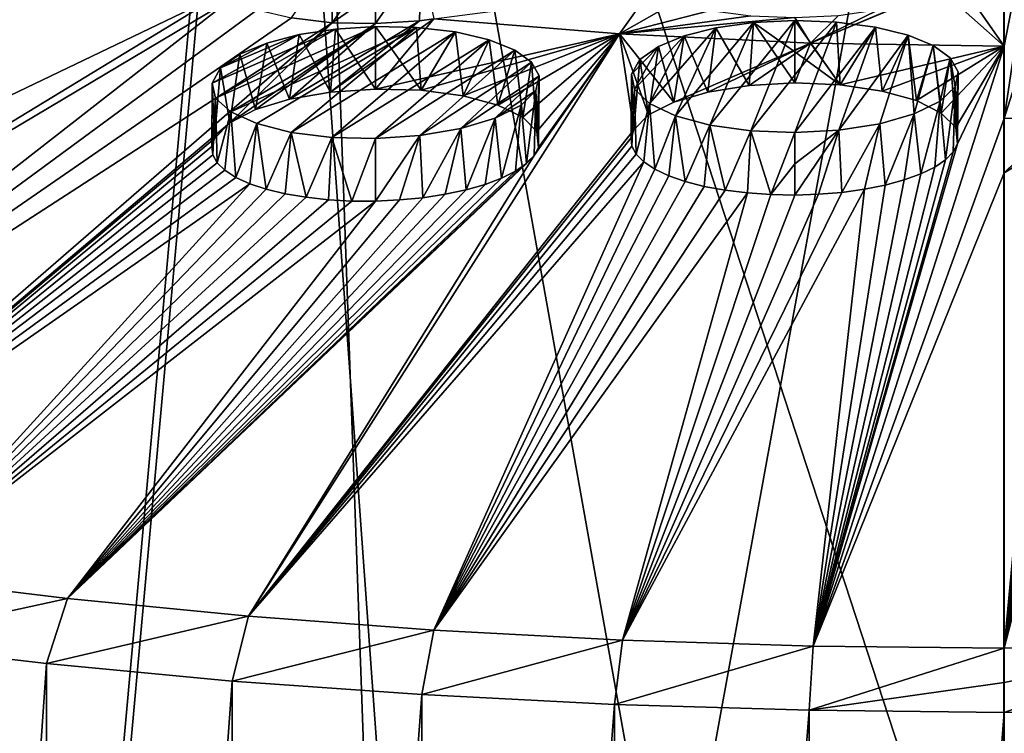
# Model space of a CAD drawing. Header units: millimetres. Extents: x -24 to 24, y 0 to 188.
# Tile 375 of 460: x -1.5 to 0, y 160.96 to 162.05. Entities that reach past the tile are written whole.
import ezdxf

# ---------------------------------------------------------------- set-up
doc = ezdxf.new("R2010")
doc.units = ezdxf.units.MM
doc.header["$LTSCALE"] = 58.620611
for name, color, linetype in [('169', 7, 'CONTINUOUS'), ('173', 7, 'CONTINUOUS'), ('402', 7, 'CONTINUOUS'), ('445', 7, 'CONTINUOUS'), ('446', 7, 'CONTINUOUS'), ('447', 7, 'CONTINUOUS'), ('448', 7, 'CONTINUOUS'), ('449', 7, 'CONTINUOUS'), ('453', 7, 'CONTINUOUS'), ('466', 7, 'CONTINUOUS'), ('467', 7, 'CONTINUOUS'), ('468', 7, 'CONTINUOUS'), ('469', 7, 'CONTINUOUS'), ('474', 7, 'CONTINUOUS'), ('475', 7, 'CONTINUOUS'), ('75', 7, 'CONTINUOUS'), ('76', 7, 'CONTINUOUS')]:
    doc.layers.add(name, color=color, linetype=linetype)

msp = doc.modelspace()

# ---------------------------------------------------------------- linework, layer by layer
at = {"layer": '169', "color": 7, "linetype": 'CONTINUOUS'}
for points in [[(0, 147.642, 255.5309), (2.2148, 147.6112, 255.4333), (0, 178.708, 246.0331), (0, 147.642, 255.5309)], [(0, 178.708, 246.0331), (2.2148, 147.6112, 255.4333), (2.2341, 178.675, 245.9355), (0, 178.708, 246.0331)]]:
    msp.add_3dface(points, dxfattribs=at)
at = {"layer": '173', "color": 7, "linetype": 'CONTINUOUS'}
for points in [[(0, 147.642, 255.5309), (0, 178.708, 246.0331), (-2.2342, 178.675, 245.9355), (0, 147.642, 255.5309)], [(-2.2148, 147.6112, 255.4333), (0, 147.642, 255.5309), (-2.2342, 178.675, 245.9355), (-2.2148, 147.6112, 255.4333)]]:
    msp.add_3dface(points, dxfattribs=at)
at = {"layer": '402', "color": 7, "linetype": 'CONTINUOUS'}
for points in [[(-1.7382, 161.1019, 182.3195), (-1.4619, 161.0698, 182.2163), (-1.7379, 157.0852, 169.5802), (-1.7382, 161.1019, 182.3195)], [(-1.7379, 157.0852, 169.5802), (-1.4619, 161.0698, 182.2163), (-1.4617, 157.1181, 169.6831), (-1.7379, 157.0852, 169.5802)], [(-1.4619, 161.0698, 182.2163), (-1.1784, 161.0432, 182.131), (-1.4617, 157.1181, 169.6831), (-1.4619, 161.0698, 182.2163)], [(-1.4617, 157.1181, 169.6831), (-1.1784, 161.0432, 182.131), (-1.1783, 157.1452, 169.7681), (-1.4617, 157.1181, 169.6831)], [(-1.1784, 161.0432, 182.131), (-0.8891, 161.0225, 182.0643), (-1.1783, 157.1452, 169.7681), (-1.1784, 161.0432, 182.131)], [(-1.1783, 157.1452, 169.7681), (-0.8891, 161.0225, 182.0643), (-0.889, 157.1665, 169.8348), (-1.1783, 157.1452, 169.7681)], [(-0.8891, 161.0225, 182.0643), (-0.5949, 161.0075, 182.0162), (-0.889, 157.1665, 169.8348), (-0.8891, 161.0225, 182.0643)], [(-0.889, 157.1665, 169.8348), (-0.5949, 161.0075, 182.0162), (-0.5948, 157.1818, 169.8827), (-0.889, 157.1665, 169.8348)], [(-0.5949, 161.0075, 182.0162), (-0.2977, 160.9985, 181.9873), (-0.5948, 157.1818, 169.8827), (-0.5949, 161.0075, 182.0162)], [(-0.5948, 157.1818, 169.8827), (-0.2977, 160.9985, 181.9873), (-0.2975, 157.191, 169.9116), (-0.5948, 157.1818, 169.8827)], [(-0.2977, 160.9985, 181.9873), (0.0004, 160.9954, 181.9776), (-0.2975, 157.191, 169.9116), (-0.2977, 160.9985, 181.9873)], [(0.0004, 160.9954, 181.9776), (0.2985, 160.9984, 181.9873), (0.0005, 157.1941, 169.9212), (0.0004, 160.9954, 181.9776)], [(0.0004, 160.9954, 181.9776), (0.0005, 157.1941, 169.9212), (-0.2975, 157.191, 169.9116), (0.0004, 160.9954, 181.9776)]]:
    msp.add_3dface(points, dxfattribs=at)
at = {"layer": '445', "color": 7, "linetype": 'CONTINUOUS'}
for points in [[(-1.4299, 161.1693, 182.4875), (-1.7382, 161.1019, 182.3195), (-1.6986, 161.202, 182.5928), (-1.4299, 161.1693, 182.4875)], [(-1.4619, 161.0698, 182.2163), (-1.7382, 161.1019, 182.3195), (-1.4299, 161.1693, 182.4875), (-1.4619, 161.0698, 182.2163)], [(-1.1534, 161.1422, 182.4004), (-1.4619, 161.0698, 182.2163), (-1.4299, 161.1693, 182.4875), (-1.1534, 161.1422, 182.4004)], [(-1.1784, 161.0432, 182.131), (-1.4619, 161.0698, 182.2163), (-1.1534, 161.1422, 182.4004), (-1.1784, 161.0432, 182.131)], [(-0.8706, 161.1209, 182.3322), (-1.1784, 161.0432, 182.131), (-1.1534, 161.1422, 182.4004), (-0.8706, 161.1209, 182.3322)], [(-0.8891, 161.0225, 182.0643), (-1.1784, 161.0432, 182.131), (-0.8706, 161.1209, 182.3322), (-0.8891, 161.0225, 182.0643)], [(-0.5827, 161.1057, 182.2831), (-0.8891, 161.0225, 182.0643), (-0.8706, 161.1209, 182.3322), (-0.5827, 161.1057, 182.2831)], [(-0.5949, 161.0075, 182.0162), (-0.8891, 161.0225, 182.0643), (-0.5827, 161.1057, 182.2831), (-0.5949, 161.0075, 182.0162)], [(-0.2916, 161.0964, 182.2535), (-0.5949, 161.0075, 182.0162), (-0.5827, 161.1057, 182.2831), (-0.2916, 161.0964, 182.2535)], [(-0.2977, 160.9985, 181.9873), (-0.5949, 161.0075, 182.0162), (-0.2916, 161.0964, 182.2535), (-0.2977, 160.9985, 181.9873)], [(0.0004, 161.0933, 182.2436), (-0.2977, 160.9985, 181.9873), (-0.2916, 161.0964, 182.2535), (0.0004, 161.0933, 182.2436)], [(0.0004, 161.0412, 182.1118), (-0.2977, 160.9985, 181.9873), (0.0004, 161.0933, 182.2436), (0.0004, 161.0412, 182.1118)], [(0.0004, 160.9954, 181.9776), (-0.2977, 160.9985, 181.9873), (0.0004, 161.0412, 182.1118), (0.0004, 160.9954, 181.9776)]]:
    msp.add_3dface(points, dxfattribs=at)
at = {"layer": '446', "color": 7, "linetype": 'CONTINUOUS'}
for points in [[(0.2985, 160.9984, 181.9873), (0.0004, 160.9954, 181.9776), (0.2811, 161.0961, 182.2528), (0.2985, 160.9984, 181.9873)], [(0.0004, 160.9954, 181.9776), (0.0004, 161.0412, 182.1118), (0.2811, 161.0961, 182.2528), (0.0004, 160.9954, 181.9776)], [(0.0004, 161.0412, 182.1118), (0.0004, 161.0933, 182.2436), (0.2811, 161.0961, 182.2528), (0.0004, 161.0412, 182.1118)]]:
    msp.add_3dface(points, dxfattribs=at)
at = {"layer": '447', "color": 7, "linetype": 'CONTINUOUS'}
for points in [[(0.0005, 162.0127, 184.6175), (0.0005, 162.4579, 185.951), (0.0719, 162.383, 185.716), (0.0005, 162.0127, 184.6175)], [(0.0005, 161.9024, 184.3085), (0.0005, 162.0127, 184.6175), (0.0719, 162.383, 185.716), (0.0005, 161.9024, 184.3085)], [(0.0005, 161.9024, 184.3085), (0.0719, 162.383, 185.716), (0.0721, 162.13, 184.9549), (0.0005, 161.9024, 184.3085)], [(0.0865, 161.9029, 184.3102), (0.0005, 161.9024, 184.3085), (0.0721, 162.13, 184.9549), (0.0865, 161.9029, 184.3102)], [(0.0005, 161.9024, 184.3085), (0.0865, 161.9029, 184.3102), (0.0005, 161.8194, 184.0812), (0.0005, 161.9024, 184.3085)], [(0.0005, 161.8194, 184.0812), (0.0865, 161.9029, 184.3102), (0.074, 161.8872, 184.2668), (0.0005, 161.8194, 184.0812)], [(0.0722, 161.8626, 184.1992), (0.0005, 161.8194, 184.0812), (0.074, 161.8872, 184.2668), (0.0722, 161.8626, 184.1992)], [(0.0004, 161.0933, 182.2436), (0.0005, 161.8194, 184.0812), (0.0722, 161.8626, 184.1992), (0.0004, 161.0933, 182.2436)], [(0.0792, 161.8503, 184.1657), (0.0004, 161.0933, 182.2436), (0.0722, 161.8626, 184.1992), (0.0792, 161.8503, 184.1657)], [(0.0912, 161.8385, 184.1335), (0.0004, 161.0933, 182.2436), (0.0792, 161.8503, 184.1657), (0.0912, 161.8385, 184.1335)], [(0.108, 161.8274, 184.1033), (0.0004, 161.0933, 182.2436), (0.0912, 161.8385, 184.1335), (0.108, 161.8274, 184.1033)], [(0.1293, 161.8172, 184.0757), (0.0004, 161.0933, 182.2436), (0.108, 161.8274, 184.1033), (0.1293, 161.8172, 184.0757)], [(0.1547, 161.8081, 184.0513), (0.0004, 161.0933, 182.2436), (0.1293, 161.8172, 184.0757), (0.1547, 161.8081, 184.0513)], [(0.1835, 161.8004, 184.0307), (0.0004, 161.0933, 182.2436), (0.1547, 161.8081, 184.0513), (0.1835, 161.8004, 184.0307)], [(0.2811, 161.0961, 182.2528), (0.0004, 161.0933, 182.2436), (0.1835, 161.8004, 184.0307), (0.2811, 161.0961, 182.2528)]]:
    msp.add_3dface(points, dxfattribs=at)
at = {"layer": '448', "color": 7, "linetype": 'CONTINUOUS'}
for points in [[(0.0005, 162.4579, 185.951), (0.0005, 162.0127, 184.6175), (-0.0754, 162.1218, 184.9311), (0.0005, 162.4579, 185.951)], [(-3.2514, 161.5704, 183.7746), (-1.7389, 162.2017, 185.2782), (-1.4778, 162.1429, 185.0726), (-3.2514, 161.5704, 183.7746)], [(-3.0726, 161.5049, 183.5648), (-3.2514, 161.5704, 183.7746), (-1.4778, 162.1429, 185.0726), (-3.0726, 161.5049, 183.5648)], [(-2.8778, 161.4431, 183.3668), (-3.0726, 161.5049, 183.5648), (-1.4778, 162.1429, 185.0726), (-2.8778, 161.4431, 183.3668)], [(-2.668, 161.3855, 183.182), (-2.8778, 161.4431, 183.3668), (-1.4778, 162.1429, 185.0726), (-2.668, 161.3855, 183.182)], [(-2.668, 161.3855, 183.182), (-1.4778, 162.1429, 185.0726), (-1.1926, 162.0939, 184.9013), (-2.668, 161.3855, 183.182)], [(-0.0754, 162.1218, 184.9311), (0.0005, 162.0127, 184.6175), (-0.0987, 162.1011, 184.8712), (-0.0754, 162.1218, 184.9311)], [(-0.5872, 162.0317, 184.6836), (-0.8704, 162.0545, 184.7638), (-0.5403, 162.0979, 184.8719), (-0.5872, 162.0317, 184.6836)], [(-0.5009, 162.0805, 184.8201), (-0.5872, 162.0317, 184.6836), (-0.5403, 162.0979, 184.8719), (-0.5009, 162.0805, 184.8201)], [(0.0005, 162.0127, 184.6175), (-0.2954, 162.0175, 184.6341), (-0.0987, 162.1011, 184.8712), (0.0005, 162.0127, 184.6175)], [(-0.0987, 162.1011, 184.8712), (-0.2954, 162.0175, 184.6341), (-0.1381, 162.0831, 184.8194), (-0.0987, 162.1011, 184.8712)], [(-2.4442, 161.3323, 183.0113), (-2.668, 161.3855, 183.182), (-1.1926, 162.0939, 184.9013), (-2.4442, 161.3323, 183.0113)], [(-2.4442, 161.3323, 183.0113), (-1.1926, 162.0939, 184.9013), (-1.1799, 162.0852, 184.8752), (-2.4442, 161.3323, 183.0113)], [(-2.2071, 161.2838, 182.8556), (-2.4442, 161.3323, 183.0113), (-1.1799, 162.0852, 184.8752), (-2.2071, 161.2838, 182.8556)], [(-1.1404, 162.0684, 184.8233), (-2.2071, 161.2838, 182.8556), (-1.1799, 162.0852, 184.8752), (-1.1404, 162.0684, 184.8233)], [(-0.4483, 162.0672, 184.78), (-0.5872, 162.0317, 184.6836), (-0.5009, 162.0805, 184.8201), (-0.4483, 162.0672, 184.78)], [(-0.1381, 162.0831, 184.8194), (-0.2954, 162.0175, 184.6341), (-0.1907, 162.069, 184.7795), (-0.1381, 162.0831, 184.8194)], [(-1.0878, 162.0559, 184.7832), (-2.2071, 161.2838, 182.8556), (-1.1404, 162.0684, 184.8233), (-1.0878, 162.0559, 184.7832)], [(-0.3864, 162.059, 184.7547), (-0.5872, 162.0317, 184.6836), (-0.4483, 162.0672, 184.78), (-0.3864, 162.059, 184.7547)], [(-0.1907, 162.069, 184.7795), (-0.2954, 162.0175, 184.6341), (-0.2527, 162.0599, 184.7544), (-0.1907, 162.069, 184.7795)], [(-1.0258, 162.0487, 184.7578), (-2.2071, 161.2838, 182.8556), (-1.0878, 162.0559, 184.7832), (-1.0258, 162.0487, 184.7578)], [(-0.9595, 162.0473, 184.7489), (-0.8927, 162.0517, 184.757), (-1.0907, 161.9318, 184.4318), (-0.9595, 162.0473, 184.7489)], [(-1.0907, 161.9318, 184.4318), (-0.8927, 162.0517, 184.757), (-1.0286, 161.9425, 184.4571), (-1.0907, 161.9318, 184.4318)], [(-0.8927, 162.0517, 184.757), (-0.8704, 162.0545, 184.7638), (-1.0286, 161.9425, 184.4571), (-0.8927, 162.0517, 184.757)], [(-0.8704, 162.0545, 184.7638), (-0.9595, 161.9473, 184.4658), (-1.0286, 161.9425, 184.4571), (-0.8704, 162.0545, 184.7638)], [(-0.8704, 162.0545, 184.7638), (-0.5872, 162.0317, 184.6836), (-0.9595, 161.9473, 184.4658), (-0.8704, 162.0545, 184.7638)], [(-0.3195, 162.0565, 184.7459), (-0.5872, 162.0317, 184.6836), (-0.3864, 162.059, 184.7547), (-0.3195, 162.0565, 184.7459)], [(-0.2954, 162.0175, 184.6341), (-0.5872, 162.0317, 184.6836), (-0.3195, 162.0565, 184.7459), (-0.2954, 162.0175, 184.6341)], [(-0.2527, 162.0599, 184.7544), (-0.2954, 162.0175, 184.6341), (-0.3195, 162.0565, 184.7459), (-0.2527, 162.0599, 184.7544)], [(-1.9581, 161.2403, 182.7158), (-2.2071, 161.2838, 182.8556), (-1.0258, 162.0487, 184.7578), (-1.9581, 161.2403, 182.7158)], [(-1.9581, 161.2403, 182.7158), (-1.0258, 162.0487, 184.7578), (-1.1823, 161.8958, 184.339), (-1.9581, 161.2403, 182.7158)], [(-1.0258, 162.0487, 184.7578), (-0.9595, 162.0473, 184.7489), (-1.1823, 161.8958, 184.339), (-1.0258, 162.0487, 184.7578)], [(-1.1823, 161.8958, 184.339), (-0.9595, 162.0473, 184.7489), (-1.1427, 161.916, 184.3919), (-1.1823, 161.8958, 184.339)], [(-1.1427, 161.916, 184.3919), (-0.9595, 162.0473, 184.7489), (-1.0907, 161.9318, 184.4318), (-1.1427, 161.916, 184.3919)], [(-1.1534, 161.1422, 182.4004), (-0.5872, 162.0317, 184.6836), (-0.5653, 161.885, 184.2715), (-1.1534, 161.1422, 182.4004)], [(-0.5872, 162.0317, 184.6836), (-1.1534, 161.1422, 182.4004), (-0.7174, 161.8457, 184.1704), (-0.5872, 162.0317, 184.6836)], [(-0.9595, 161.9473, 184.4658), (-0.5872, 162.0317, 184.6836), (-0.89, 161.9455, 184.4561), (-0.9595, 161.9473, 184.4658)], [(-0.89, 161.9455, 184.4561), (-0.5872, 162.0317, 184.6836), (-0.8259, 161.937, 184.4285), (-0.89, 161.9455, 184.4561)], [(-0.8259, 161.937, 184.4285), (-0.5872, 162.0317, 184.6836), (-0.773, 161.9228, 184.3859), (-0.8259, 161.937, 184.4285)], [(-0.773, 161.9228, 184.3859), (-0.5872, 162.0317, 184.6836), (-0.7349, 161.9042, 184.3323), (-0.773, 161.9228, 184.3859)], [(-0.7349, 161.9042, 184.3323), (-0.5872, 162.0317, 184.6836), (-0.7135, 161.8823, 184.2708), (-0.7349, 161.9042, 184.3323)], [(-0.7109, 161.8582, 184.2042), (-0.5872, 162.0317, 184.6836), (-0.7174, 161.8457, 184.1704), (-0.7109, 161.8582, 184.2042)], [(-0.7135, 161.8823, 184.2708), (-0.5872, 162.0317, 184.6836), (-0.7109, 161.8582, 184.2042), (-0.7135, 161.8823, 184.2708)], [(-0.5872, 162.0317, 184.6836), (-0.2954, 162.0175, 184.6341), (-0.504, 161.9275, 184.3869), (-0.5872, 162.0317, 184.6836)], [(-0.5653, 161.885, 184.2715), (-0.5872, 162.0317, 184.6836), (-0.5426, 161.908, 184.3343), (-0.5653, 161.885, 184.2715)], [(-0.5426, 161.908, 184.3343), (-0.5872, 162.0317, 184.6836), (-0.504, 161.9275, 184.3869), (-0.5426, 161.908, 184.3343)], [(-0.504, 161.9275, 184.3869), (-0.2954, 162.0175, 184.6341), (-0.452, 161.9426, 184.4275), (-0.504, 161.9275, 184.3869)], [(-0.452, 161.9426, 184.4275), (-0.2954, 162.0175, 184.6341), (-0.3891, 161.9527, 184.4538), (-0.452, 161.9426, 184.4275)], [(-0.2954, 162.0175, 184.6341), (-0.3195, 161.9566, 184.4629), (-0.3891, 161.9527, 184.4538), (-0.2954, 162.0175, 184.6341)], [(-0.3195, 161.9566, 184.4629), (-0.2954, 162.0175, 184.6341), (-0.25, 161.9537, 184.4534), (-0.3195, 161.9566, 184.4629)], [(-0.2954, 162.0175, 184.6341), (0.0005, 162.0127, 184.6175), (-0.25, 161.9537, 184.4534), (-0.2954, 162.0175, 184.6341)], [(-0.2916, 161.0964, 182.2535), (0.0005, 162.0127, 184.6175), (0.0005, 161.9024, 184.3085), (-0.2916, 161.0964, 182.2535)], [(0.0005, 162.0127, 184.6175), (-0.2916, 161.0964, 182.2535), (-0.0709, 161.8638, 184.2023), (0.0005, 162.0127, 184.6175)], [(-0.25, 161.9537, 184.4534), (0.0005, 162.0127, 184.6175), (-0.1862, 161.9443, 184.4263), (-0.25, 161.9537, 184.4534)], [(-0.1862, 161.9443, 184.4263), (0.0005, 162.0127, 184.6175), (-0.1338, 161.9296, 184.3847), (-0.1862, 161.9443, 184.4263)], [(-0.1338, 161.9296, 184.3847), (0.0005, 162.0127, 184.6175), (-0.0957, 161.9107, 184.3319), (-0.1338, 161.9296, 184.3847)], [(-0.0957, 161.9107, 184.3319), (0.0005, 162.0127, 184.6175), (-0.0737, 161.8884, 184.27), (-0.0957, 161.9107, 184.3319)], [(-0.0737, 161.8884, 184.27), (0.0005, 162.0127, 184.6175), (-0.0709, 161.8638, 184.2023), (-0.0737, 161.8884, 184.27)], [(-0.2916, 161.0964, 182.2535), (0.0005, 161.9024, 184.3085), (0.0005, 161.8194, 184.0812), (-0.2916, 161.0964, 182.2535)], [(-1.2054, 161.872, 184.2751), (-1.9581, 161.2403, 182.7158), (-1.1823, 161.8958, 184.339), (-1.2054, 161.872, 184.2751)], [(-0.5694, 161.8726, 184.2376), (-1.1534, 161.1422, 182.4004), (-0.5653, 161.885, 184.2715), (-0.5694, 161.8726, 184.2376)], [(-1.2094, 161.8595, 184.241), (-1.9581, 161.2403, 182.7158), (-1.2054, 161.872, 184.2751), (-1.2094, 161.8595, 184.241)], [(-0.5681, 161.8601, 184.2032), (-1.1534, 161.1422, 182.4004), (-0.5694, 161.8726, 184.2376), (-0.5681, 161.8601, 184.2032)], [(-1.208, 161.847, 184.2066), (-1.9581, 161.2403, 182.7158), (-1.2094, 161.8595, 184.241), (-1.208, 161.847, 184.2066)], [(-0.5616, 161.8478, 184.1693), (-1.1534, 161.1422, 182.4004), (-0.5681, 161.8601, 184.2032), (-0.5616, 161.8478, 184.1693)], [(-0.0709, 161.8638, 184.2023), (-0.2916, 161.0964, 182.2535), (-0.0775, 161.8514, 184.1684), (-0.0709, 161.8638, 184.2023)], [(-1.2014, 161.8348, 184.1728), (-1.9581, 161.2403, 182.7158), (-1.208, 161.847, 184.2066), (-1.2014, 161.8348, 184.1728)], [(-1.1534, 161.1422, 182.4004), (-1.4299, 161.1693, 182.4875), (-0.7174, 161.8457, 184.1704), (-1.1534, 161.1422, 182.4004)], [(-0.7174, 161.8457, 184.1704), (-1.4299, 161.1693, 182.4875), (-0.7291, 161.8336, 184.1378), (-0.7174, 161.8457, 184.1704)], [(-0.5498, 161.8361, 184.1367), (-1.1534, 161.1422, 182.4004), (-0.5616, 161.8478, 184.1693), (-0.5498, 161.8361, 184.1367)], [(-0.0775, 161.8514, 184.1684), (-0.2916, 161.0964, 182.2535), (-0.0892, 161.8394, 184.1359), (-0.0775, 161.8514, 184.1684)], [(-0.0892, 161.8394, 184.1359), (-0.2916, 161.0964, 182.2535), (-0.1058, 161.8282, 184.1052), (-0.0892, 161.8394, 184.1359)], [(-1.1896, 161.8233, 184.1402), (-1.9581, 161.2403, 182.7158), (-1.2014, 161.8348, 184.1728), (-1.1896, 161.8233, 184.1402)], [(-0.7291, 161.8336, 184.1378), (-1.4299, 161.1693, 182.4875), (-0.7458, 161.8221, 184.1073), (-0.7291, 161.8336, 184.1378)], [(-0.8706, 161.1209, 182.3322), (-1.1534, 161.1422, 182.4004), (-0.5498, 161.8361, 184.1367), (-0.8706, 161.1209, 182.3322)], [(-0.5332, 161.825, 184.106), (-0.8706, 161.1209, 182.3322), (-0.5498, 161.8361, 184.1367), (-0.5332, 161.825, 184.106)], [(-0.5119, 161.815, 184.078), (-0.8706, 161.1209, 182.3322), (-0.5332, 161.825, 184.106), (-0.5119, 161.815, 184.078)], [(-0.1058, 161.8282, 184.1052), (-0.2916, 161.0964, 182.2535), (-0.1271, 161.8178, 184.0772), (-0.1058, 161.8282, 184.1052)], [(-1.1729, 161.8125, 184.1096), (-1.9581, 161.2403, 182.7158), (-1.1896, 161.8233, 184.1402), (-1.1729, 161.8125, 184.1096)], [(-1.1517, 161.8028, 184.0815), (-1.9581, 161.2403, 182.7158), (-1.1729, 161.8125, 184.1096), (-1.1517, 161.8028, 184.0815)], [(-0.7458, 161.8221, 184.1073), (-1.4299, 161.1693, 182.4875), (-0.767, 161.8114, 184.0793), (-0.7458, 161.8221, 184.1073)], [(-0.767, 161.8114, 184.0793), (-1.4299, 161.1693, 182.4875), (-0.7923, 161.8018, 184.0547), (-0.767, 161.8114, 184.0793)], [(-0.4866, 161.8062, 184.0531), (-0.8706, 161.1209, 182.3322), (-0.5119, 161.815, 184.078), (-0.4866, 161.8062, 184.0531)], [(0.0004, 161.0933, 182.2436), (-0.2916, 161.0964, 182.2535), (0.0005, 161.8194, 184.0812), (0.0004, 161.0933, 182.2436)], [(-0.1271, 161.8178, 184.0772), (-0.2916, 161.0964, 182.2535), (-0.1524, 161.8086, 184.0525), (-0.1271, 161.8178, 184.0772)], [(-1.6986, 161.202, 182.5928), (-1.9581, 161.2403, 182.7158), (-1.1517, 161.8028, 184.0815), (-1.6986, 161.202, 182.5928)], [(-1.1264, 161.7944, 184.0566), (-1.6986, 161.202, 182.5928), (-1.1517, 161.8028, 184.0815), (-1.1264, 161.7944, 184.0566)], [(-1.0975, 161.7874, 184.0355), (-1.6986, 161.202, 182.5928), (-1.1264, 161.7944, 184.0566), (-1.0975, 161.7874, 184.0355)], [(-0.7923, 161.8018, 184.0547), (-1.4299, 161.1693, 182.4875), (-0.8213, 161.7935, 184.0338), (-0.7923, 161.8018, 184.0547)], [(-0.4577, 161.7987, 184.032), (-0.8706, 161.1209, 182.3322), (-0.4866, 161.8062, 184.0531), (-0.4577, 161.7987, 184.032)], [(-0.4258, 161.7928, 184.0151), (-0.8706, 161.1209, 182.3322), (-0.4577, 161.7987, 184.032), (-0.4258, 161.7928, 184.0151)], [(-0.2916, 161.0964, 182.2535), (-0.5827, 161.1057, 182.2831), (-0.2132, 161.7943, 184.0147), (-0.2916, 161.0964, 182.2535)], [(-0.2132, 161.7943, 184.0147), (-0.5827, 161.1057, 182.2831), (-0.2474, 161.7896, 184.0024), (-0.2132, 161.7943, 184.0147)], [(-0.1524, 161.8086, 184.0525), (-0.2916, 161.0964, 182.2535), (-0.1813, 161.8007, 184.0315), (-0.1524, 161.8086, 184.0525)], [(-0.1813, 161.8007, 184.0315), (-0.2916, 161.0964, 182.2535), (-0.2132, 161.7943, 184.0147), (-0.1813, 161.8007, 184.0315)], [(-1.0656, 161.782, 184.0184), (-1.6986, 161.202, 182.5928), (-1.0975, 161.7874, 184.0355), (-1.0656, 161.782, 184.0184)], [(-1.0316, 161.7783, 184.006), (-1.6986, 161.202, 182.5928), (-1.0656, 161.782, 184.0184), (-1.0316, 161.7783, 184.006)], [(-0.8213, 161.7935, 184.0338), (-1.4299, 161.1693, 182.4875), (-0.8532, 161.7866, 184.0171), (-0.8213, 161.7935, 184.0338)], [(-0.8532, 161.7866, 184.0171), (-1.4299, 161.1693, 182.4875), (-0.8874, 161.7814, 184.005), (-0.8532, 161.7866, 184.0171)], [(-0.8874, 161.7814, 184.005), (-1.4299, 161.1693, 182.4875), (-0.9231, 161.7779, 183.9978), (-0.8874, 161.7814, 184.005)], [(-0.3917, 161.7886, 184.0027), (-0.8706, 161.1209, 182.3322), (-0.4258, 161.7928, 184.0151), (-0.3917, 161.7886, 184.0027)], [(-0.5827, 161.1057, 182.2831), (-0.8706, 161.1209, 182.3322), (-0.3917, 161.7886, 184.0027), (-0.5827, 161.1057, 182.2831)], [(-0.2474, 161.7896, 184.0024), (-0.5827, 161.1057, 182.2831), (-0.2831, 161.7866, 183.995), (-0.2474, 161.7896, 184.0024)], [(-0.356, 161.7861, 183.9952), (-0.5827, 161.1057, 182.2831), (-0.3917, 161.7886, 184.0027), (-0.356, 161.7861, 183.9952)], [(-0.2831, 161.7866, 183.995), (-0.5827, 161.1057, 182.2831), (-0.3195, 161.7855, 183.9926), (-0.2831, 161.7866, 183.995)], [(-0.3195, 161.7855, 183.9926), (-0.5827, 161.1057, 182.2831), (-0.356, 161.7861, 183.9952), (-0.3195, 161.7855, 183.9926)], [(-0.9959, 161.7763, 183.9983), (-1.6986, 161.202, 182.5928), (-1.0316, 161.7783, 184.006), (-0.9959, 161.7763, 183.9983)], [(-0.9595, 161.7762, 183.9955), (-1.6986, 161.202, 182.5928), (-0.9959, 161.7763, 183.9983), (-0.9595, 161.7762, 183.9955)], [(-1.4299, 161.1693, 182.4875), (-1.6986, 161.202, 182.5928), (-0.9595, 161.7762, 183.9955), (-1.4299, 161.1693, 182.4875)], [(-0.9231, 161.7779, 183.9978), (-1.4299, 161.1693, 182.4875), (-0.9595, 161.7762, 183.9955), (-0.9231, 161.7779, 183.9978)]]:
    msp.add_3dface(points, dxfattribs=at)
at = {"layer": '449', "color": 7, "linetype": 'CONTINUOUS'}
for points in [[(-1.0762, 162.0304, 184.4093), (-1.0206, 162.0389, 184.429), (-1.2092, 161.9565, 184.2151), (-1.0762, 162.0304, 184.4093)], [(-1.2092, 161.9565, 184.2151), (-1.0206, 162.0389, 184.429), (-1.2037, 161.9336, 184.1517), (-1.2092, 161.9565, 184.2151)], [(-1.0206, 162.0389, 184.429), (-0.9595, 162.0428, 184.4357), (-1.2037, 161.9336, 184.1517), (-1.0206, 162.0389, 184.429)], [(-1.2037, 161.9336, 184.1517), (-0.9595, 162.0428, 184.4357), (-1.1804, 161.9124, 184.0919), (-1.2037, 161.9336, 184.1517)], [(-0.9595, 162.0428, 184.4357), (-0.8971, 162.0414, 184.4278), (-1.1804, 161.9124, 184.0919), (-0.9595, 162.0428, 184.4357)], [(-1.1804, 161.9124, 184.0919), (-0.8971, 162.0414, 184.4278), (-1.141, 161.8945, 184.04), (-1.1804, 161.9124, 184.0919)], [(-1.141, 161.8945, 184.04), (-0.8971, 162.0414, 184.4278), (-1.0884, 161.8812, 183.9999), (-1.141, 161.8945, 184.04)], [(-0.8971, 162.0414, 184.4278), (-0.8376, 162.0346, 184.405), (-1.0884, 161.8812, 183.9999), (-0.8971, 162.0414, 184.4278)], [(-1.1964, 161.9795, 184.2774), (-1.0762, 162.0304, 184.4093), (-1.2092, 161.9565, 184.2151), (-1.1964, 161.9795, 184.2774)], [(-1.1256, 162.0176, 184.3775), (-1.0762, 162.0304, 184.4093), (-1.1964, 161.9795, 184.2774), (-1.1256, 162.0176, 184.3775)], [(-1.0884, 161.8812, 183.9999), (-0.8376, 162.0346, 184.405), (-1.0264, 161.8734, 183.9744), (-1.0884, 161.8812, 183.9999)], [(-0.8376, 162.0346, 184.405), (-0.7862, 162.0226, 184.3688), (-1.0264, 161.8734, 183.9744), (-0.8376, 162.0346, 184.405)], [(-0.7862, 162.0226, 184.3688), (-0.9595, 161.8717, 183.9654), (-1.0264, 161.8734, 183.9744), (-0.7862, 162.0226, 184.3688)], [(-0.7468, 162.0068, 184.3226), (-0.9595, 161.8717, 183.9654), (-0.7862, 162.0226, 184.3688), (-0.7468, 162.0068, 184.3226)], [(-1.1669, 162.0005, 184.3334), (-1.1256, 162.0176, 184.3775), (-1.1964, 161.9795, 184.2774), (-1.1669, 162.0005, 184.3334)], [(-0.892, 161.8764, 183.9736), (-0.9595, 161.8717, 183.9654), (-0.7468, 162.0068, 184.3226), (-0.892, 161.8764, 183.9736)], [(-0.7212, 161.9882, 184.2698), (-0.892, 161.8764, 183.9736), (-0.7468, 162.0068, 184.3226), (-0.7212, 161.9882, 184.2698)], [(-0.8295, 161.887, 183.9988), (-0.892, 161.8764, 183.9736), (-0.7212, 161.9882, 184.2698), (-0.8295, 161.887, 183.9988)], [(-0.7099, 161.9675, 184.2122), (-0.8295, 161.887, 183.9988), (-0.7212, 161.9882, 184.2698), (-0.7099, 161.9675, 184.2122)], [(-0.7767, 161.9029, 184.0389), (-0.8295, 161.887, 183.9988), (-0.7099, 161.9675, 184.2122), (-0.7767, 161.9029, 184.0389)], [(-0.7147, 161.9452, 184.1511), (-0.7767, 161.9029, 184.0389), (-0.7099, 161.9675, 184.2122), (-0.7147, 161.9452, 184.1511)], [(-0.7374, 161.9228, 184.0911), (-0.7767, 161.9029, 184.0389), (-0.7147, 161.9452, 184.1511), (-0.7374, 161.9228, 184.0911)]]:
    msp.add_3dface(points, dxfattribs=at)
at = {"layer": '453', "color": 7, "linetype": 'CONTINUOUS'}
for points in [[(-0.3827, 162.0488, 184.4253), (-0.3195, 162.052, 184.4328), (-0.449, 161.8924, 183.9968), (-0.3827, 162.0488, 184.4253)], [(-0.449, 161.8924, 183.9968), (-0.3195, 162.052, 184.4328), (-0.3867, 161.8836, 183.9713), (-0.449, 161.8924, 183.9968)], [(-0.3195, 162.052, 184.4328), (-0.2557, 162.0496, 184.4249), (-0.3867, 161.8836, 183.9713), (-0.3195, 162.052, 184.4328)], [(-0.4884, 162.0284, 184.3714), (-0.4398, 162.0406, 184.404), (-0.5411, 161.9253, 184.0891), (-0.4884, 162.0284, 184.3714)], [(-0.5411, 161.9253, 184.0891), (-0.4398, 162.0406, 184.404), (-0.5017, 161.9066, 184.037), (-0.5411, 161.9253, 184.0891)], [(-0.4398, 162.0406, 184.404), (-0.3827, 162.0488, 184.4253), (-0.5017, 161.9066, 184.037), (-0.4398, 162.0406, 184.404)], [(-0.5017, 161.9066, 184.037), (-0.3827, 162.0488, 184.4253), (-0.449, 161.8924, 183.9968), (-0.5017, 161.9066, 184.037)], [(-0.2557, 162.0496, 184.4249), (-0.3195, 161.8809, 183.9625), (-0.3867, 161.8836, 183.9713), (-0.2557, 162.0496, 184.4249)], [(-0.1962, 162.0418, 184.4019), (-0.3195, 161.8809, 183.9625), (-0.2557, 162.0496, 184.4249), (-0.1962, 162.0418, 184.4019)], [(-0.2522, 161.8846, 183.971), (-0.3195, 161.8809, 183.9625), (-0.1962, 162.0418, 184.4019), (-0.2522, 161.8846, 183.971)], [(-0.1465, 162.0295, 184.3669), (-0.2522, 161.8846, 183.971), (-0.1962, 162.0418, 184.4019), (-0.1465, 162.0295, 184.3669)], [(-0.5276, 162.0124, 184.3284), (-0.4884, 162.0284, 184.3714), (-0.5641, 161.947, 184.1493), (-0.5276, 162.0124, 184.3284)], [(-0.5641, 161.947, 184.1493), (-0.4884, 162.0284, 184.3714), (-0.5411, 161.9253, 184.0891), (-0.5641, 161.947, 184.1493)], [(-0.1898, 161.8943, 183.9963), (-0.2522, 161.8846, 183.971), (-0.1465, 162.0295, 184.3669), (-0.1898, 161.8943, 183.9963)], [(-0.137, 161.9093, 184.0365), (-0.1898, 161.8943, 183.9963), (-0.1465, 162.0295, 184.3669), (-0.137, 161.9093, 184.0365)], [(-0.1082, 162.0137, 184.3229), (-0.137, 161.9093, 184.0365), (-0.1465, 162.0295, 184.3669), (-0.1082, 162.0137, 184.3229)], [(-0.5558, 161.9927, 184.275), (-0.5276, 162.0124, 184.3284), (-0.569, 161.9701, 184.213), (-0.5558, 161.9927, 184.275)], [(-0.569, 161.9701, 184.213), (-0.5276, 162.0124, 184.3284), (-0.5641, 161.947, 184.1493), (-0.569, 161.9701, 184.213)], [(-0.0977, 161.9286, 184.0886), (-0.137, 161.9093, 184.0365), (-0.1082, 162.0137, 184.3229), (-0.0977, 161.9286, 184.0886)], [(-0.0822, 161.9951, 184.2711), (-0.0977, 161.9286, 184.0886), (-0.1082, 162.0137, 184.3229), (-0.0822, 161.9951, 184.2711)], [(-0.0748, 161.9507, 184.1488), (-0.0977, 161.9286, 184.0886), (-0.0822, 161.9951, 184.2711), (-0.0748, 161.9507, 184.1488)], [(-0.07, 161.9738, 184.2122), (-0.0748, 161.9507, 184.1488), (-0.0822, 161.9951, 184.2711), (-0.07, 161.9738, 184.2122)]]:
    msp.add_3dface(points, dxfattribs=at)
at = {"layer": '466', "color": 7, "linetype": 'CONTINUOUS'}
for points in [[(-1.0286, 161.9425, 184.4571), (-1.0206, 162.0389, 184.429), (-1.0762, 162.0304, 184.4093), (-1.0286, 161.9425, 184.4571)], [(-1.0286, 161.9425, 184.4571), (-0.9595, 161.9473, 184.4658), (-1.0206, 162.0389, 184.429), (-1.0286, 161.9425, 184.4571)], [(-0.9595, 161.9473, 184.4658), (-0.9595, 162.0428, 184.4357), (-1.0206, 162.0389, 184.429), (-0.9595, 161.9473, 184.4658)], [(-1.0907, 161.9318, 184.4318), (-1.0762, 162.0304, 184.4093), (-1.1256, 162.0176, 184.3775), (-1.0907, 161.9318, 184.4318)], [(-1.0907, 161.9318, 184.4318), (-1.0286, 161.9425, 184.4571), (-1.0762, 162.0304, 184.4093), (-1.0907, 161.9318, 184.4318)], [(-1.1427, 161.916, 184.3919), (-1.1256, 162.0176, 184.3775), (-1.1669, 162.0005, 184.3334), (-1.1427, 161.916, 184.3919)], [(-1.1427, 161.916, 184.3919), (-1.0907, 161.9318, 184.4318), (-1.1256, 162.0176, 184.3775), (-1.1427, 161.916, 184.3919)], [(-1.1823, 161.8958, 184.339), (-1.1669, 162.0005, 184.3334), (-1.1964, 161.9795, 184.2774), (-1.1823, 161.8958, 184.339)], [(-1.1823, 161.8958, 184.339), (-1.1427, 161.916, 184.3919), (-1.1669, 162.0005, 184.3334), (-1.1823, 161.8958, 184.339)], [(-1.2054, 161.872, 184.2751), (-1.1964, 161.9795, 184.2774), (-1.2092, 161.9565, 184.2151), (-1.2054, 161.872, 184.2751)], [(-1.2054, 161.872, 184.2751), (-1.1823, 161.8958, 184.339), (-1.1964, 161.9795, 184.2774), (-1.2054, 161.872, 184.2751)], [(-1.2094, 161.8595, 184.241), (-1.2054, 161.872, 184.2751), (-1.2092, 161.9565, 184.2151), (-1.2094, 161.8595, 184.241)], [(-1.2094, 161.8595, 184.241), (-1.2092, 161.9565, 184.2151), (-1.2037, 161.9336, 184.1517), (-1.2094, 161.8595, 184.241)], [(-1.208, 161.847, 184.2066), (-1.2094, 161.8595, 184.241), (-1.2037, 161.9336, 184.1517), (-1.208, 161.847, 184.2066)], [(-1.2014, 161.8348, 184.1728), (-1.208, 161.847, 184.2066), (-1.2037, 161.9336, 184.1517), (-1.2014, 161.8348, 184.1728)], [(-1.2014, 161.8348, 184.1728), (-1.2037, 161.9336, 184.1517), (-1.1804, 161.9124, 184.0919), (-1.2014, 161.8348, 184.1728)], [(-1.1896, 161.8233, 184.1402), (-1.2014, 161.8348, 184.1728), (-1.1804, 161.9124, 184.0919), (-1.1896, 161.8233, 184.1402)], [(-1.1729, 161.8125, 184.1096), (-1.1896, 161.8233, 184.1402), (-1.1804, 161.9124, 184.0919), (-1.1729, 161.8125, 184.1096)], [(-1.1729, 161.8125, 184.1096), (-1.1804, 161.9124, 184.0919), (-1.141, 161.8945, 184.04), (-1.1729, 161.8125, 184.1096)], [(-1.1517, 161.8028, 184.0815), (-1.1729, 161.8125, 184.1096), (-1.141, 161.8945, 184.04), (-1.1517, 161.8028, 184.0815)], [(-1.1264, 161.7944, 184.0566), (-1.1517, 161.8028, 184.0815), (-1.141, 161.8945, 184.04), (-1.1264, 161.7944, 184.0566)], [(-1.1264, 161.7944, 184.0566), (-1.141, 161.8945, 184.04), (-1.0884, 161.8812, 183.9999), (-1.1264, 161.7944, 184.0566)], [(-1.0975, 161.7874, 184.0355), (-1.1264, 161.7944, 184.0566), (-1.0884, 161.8812, 183.9999), (-1.0975, 161.7874, 184.0355)], [(-1.0656, 161.782, 184.0184), (-1.0975, 161.7874, 184.0355), (-1.0884, 161.8812, 183.9999), (-1.0656, 161.782, 184.0184)], [(-1.0656, 161.782, 184.0184), (-1.0884, 161.8812, 183.9999), (-1.0264, 161.8734, 183.9744), (-1.0656, 161.782, 184.0184)], [(-1.0316, 161.7783, 184.006), (-1.0656, 161.782, 184.0184), (-1.0264, 161.8734, 183.9744), (-1.0316, 161.7783, 184.006)], [(-0.9959, 161.7763, 183.9983), (-1.0316, 161.7783, 184.006), (-1.0264, 161.8734, 183.9744), (-0.9959, 161.7763, 183.9983)], [(-0.9595, 161.8717, 183.9654), (-0.9959, 161.7763, 183.9983), (-1.0264, 161.8734, 183.9744), (-0.9595, 161.8717, 183.9654)], [(-0.9595, 161.7762, 183.9955), (-0.9959, 161.7763, 183.9983), (-0.9595, 161.8717, 183.9654), (-0.9595, 161.7762, 183.9955)]]:
    msp.add_3dface(points, dxfattribs=at)
at = {"layer": '467', "color": 7, "linetype": 'CONTINUOUS'}
for points in [[(-0.9595, 161.9473, 184.4658), (-0.89, 161.9455, 184.4561), (-0.9595, 162.0428, 184.4357), (-0.9595, 161.9473, 184.4658)], [(-0.89, 161.9455, 184.4561), (-0.8971, 162.0414, 184.4278), (-0.9595, 162.0428, 184.4357), (-0.89, 161.9455, 184.4561)], [(-0.89, 161.9455, 184.4561), (-0.8376, 162.0346, 184.405), (-0.8971, 162.0414, 184.4278), (-0.89, 161.9455, 184.4561)], [(-0.89, 161.9455, 184.4561), (-0.8259, 161.937, 184.4285), (-0.8376, 162.0346, 184.405), (-0.89, 161.9455, 184.4561)], [(-0.8259, 161.937, 184.4285), (-0.7862, 162.0226, 184.3688), (-0.8376, 162.0346, 184.405), (-0.8259, 161.937, 184.4285)], [(-0.8259, 161.937, 184.4285), (-0.773, 161.9228, 184.3859), (-0.7862, 162.0226, 184.3688), (-0.8259, 161.937, 184.4285)], [(-0.773, 161.9228, 184.3859), (-0.7468, 162.0068, 184.3226), (-0.7862, 162.0226, 184.3688), (-0.773, 161.9228, 184.3859)], [(-0.773, 161.9228, 184.3859), (-0.7349, 161.9042, 184.3323), (-0.7468, 162.0068, 184.3226), (-0.773, 161.9228, 184.3859)], [(-0.7349, 161.9042, 184.3323), (-0.7212, 161.9882, 184.2698), (-0.7468, 162.0068, 184.3226), (-0.7349, 161.9042, 184.3323)], [(-0.7349, 161.9042, 184.3323), (-0.7135, 161.8823, 184.2708), (-0.7212, 161.9882, 184.2698), (-0.7349, 161.9042, 184.3323)], [(-0.7135, 161.8823, 184.2708), (-0.7099, 161.9675, 184.2122), (-0.7212, 161.9882, 184.2698), (-0.7135, 161.8823, 184.2708)], [(-0.7109, 161.8582, 184.2042), (-0.7147, 161.9452, 184.1511), (-0.7099, 161.9675, 184.2122), (-0.7109, 161.8582, 184.2042)], [(-0.7135, 161.8823, 184.2708), (-0.7109, 161.8582, 184.2042), (-0.7099, 161.9675, 184.2122), (-0.7135, 161.8823, 184.2708)], [(-0.7291, 161.8336, 184.1378), (-0.7374, 161.9228, 184.0911), (-0.7147, 161.9452, 184.1511), (-0.7291, 161.8336, 184.1378)], [(-0.7174, 161.8457, 184.1704), (-0.7291, 161.8336, 184.1378), (-0.7147, 161.9452, 184.1511), (-0.7174, 161.8457, 184.1704)], [(-0.7109, 161.8582, 184.2042), (-0.7174, 161.8457, 184.1704), (-0.7147, 161.9452, 184.1511), (-0.7109, 161.8582, 184.2042)], [(-0.767, 161.8114, 184.0793), (-0.7767, 161.9029, 184.0389), (-0.7374, 161.9228, 184.0911), (-0.767, 161.8114, 184.0793)], [(-0.7458, 161.8221, 184.1073), (-0.767, 161.8114, 184.0793), (-0.7374, 161.9228, 184.0911), (-0.7458, 161.8221, 184.1073)], [(-0.7291, 161.8336, 184.1378), (-0.7458, 161.8221, 184.1073), (-0.7374, 161.9228, 184.0911), (-0.7291, 161.8336, 184.1378)], [(-0.8213, 161.7935, 184.0338), (-0.8295, 161.887, 183.9988), (-0.7767, 161.9029, 184.0389), (-0.8213, 161.7935, 184.0338)], [(-0.7923, 161.8018, 184.0547), (-0.8213, 161.7935, 184.0338), (-0.7767, 161.9029, 184.0389), (-0.7923, 161.8018, 184.0547)], [(-0.767, 161.8114, 184.0793), (-0.7923, 161.8018, 184.0547), (-0.7767, 161.9029, 184.0389), (-0.767, 161.8114, 184.0793)], [(-0.8874, 161.7814, 184.005), (-0.892, 161.8764, 183.9736), (-0.8295, 161.887, 183.9988), (-0.8874, 161.7814, 184.005)], [(-0.8532, 161.7866, 184.0171), (-0.8874, 161.7814, 184.005), (-0.8295, 161.887, 183.9988), (-0.8532, 161.7866, 184.0171)], [(-0.8213, 161.7935, 184.0338), (-0.8532, 161.7866, 184.0171), (-0.8295, 161.887, 183.9988), (-0.8213, 161.7935, 184.0338)], [(-0.9231, 161.7779, 183.9978), (-0.9595, 161.7762, 183.9955), (-0.892, 161.8764, 183.9736), (-0.9231, 161.7779, 183.9978)], [(-0.9595, 161.7762, 183.9955), (-0.9595, 161.8717, 183.9654), (-0.892, 161.8764, 183.9736), (-0.9595, 161.7762, 183.9955)], [(-0.8874, 161.7814, 184.005), (-0.9231, 161.7779, 183.9978), (-0.892, 161.8764, 183.9736), (-0.8874, 161.7814, 184.005)]]:
    msp.add_3dface(points, dxfattribs=at)
at = {"layer": '468', "color": 7, "linetype": 'CONTINUOUS'}
for points in [[(-1.0258, 162.0487, 184.7578), (-1.0878, 162.0559, 184.7832), (-1.0267, 162.1442, 184.7279), (-1.0258, 162.0487, 184.7578)], [(-0.9595, 162.1427, 184.7188), (-1.0258, 162.0487, 184.7578), (-1.0267, 162.1442, 184.7279), (-0.9595, 162.1427, 184.7188)], [(-1.0258, 162.0487, 184.7578), (-0.9595, 162.1427, 184.7188), (-0.9595, 162.095, 184.7338), (-1.0258, 162.0487, 184.7578)], [(-0.9595, 162.0473, 184.7489), (-1.0258, 162.0487, 184.7578), (-0.9595, 162.095, 184.7338), (-0.9595, 162.0473, 184.7489)]]:
    msp.add_3dface(points, dxfattribs=at)
at = {"layer": '469', "color": 7, "linetype": 'CONTINUOUS'}
for points in [[(-0.8927, 162.0517, 184.757), (-0.9595, 162.0473, 184.7489), (-0.8898, 162.1474, 184.7277), (-0.8927, 162.0517, 184.757)], [(-0.8898, 162.1474, 184.7277), (-0.9595, 162.0473, 184.7489), (-0.9595, 162.095, 184.7338), (-0.8898, 162.1474, 184.7277)], [(-0.8704, 162.0545, 184.7638), (-0.8927, 162.0517, 184.757), (-0.8898, 162.1474, 184.7277), (-0.8704, 162.0545, 184.7638)]]:
    msp.add_3dface(points, dxfattribs=at)
at = {"layer": '474', "color": 7, "linetype": 'CONTINUOUS'}
for points in [[(-0.3195, 162.052, 184.4328), (-0.3827, 162.0488, 184.4253), (-0.3195, 162.0043, 184.4479), (-0.3195, 162.052, 184.4328)], [(-0.452, 161.9426, 184.4275), (-0.4398, 162.0406, 184.404), (-0.4884, 162.0284, 184.3714), (-0.452, 161.9426, 184.4275)], [(-0.452, 161.9426, 184.4275), (-0.3891, 161.9527, 184.4538), (-0.4398, 162.0406, 184.404), (-0.452, 161.9426, 184.4275)], [(-0.3891, 161.9527, 184.4538), (-0.3827, 162.0488, 184.4253), (-0.4398, 162.0406, 184.404), (-0.3891, 161.9527, 184.4538)], [(-0.3891, 161.9527, 184.4538), (-0.3195, 161.9566, 184.4629), (-0.3827, 162.0488, 184.4253), (-0.3891, 161.9527, 184.4538)], [(-0.3827, 162.0488, 184.4253), (-0.3195, 161.9566, 184.4629), (-0.3195, 162.0043, 184.4479), (-0.3827, 162.0488, 184.4253)], [(-0.504, 161.9275, 184.3869), (-0.4884, 162.0284, 184.3714), (-0.5276, 162.0124, 184.3284), (-0.504, 161.9275, 184.3869)], [(-0.504, 161.9275, 184.3869), (-0.452, 161.9426, 184.4275), (-0.4884, 162.0284, 184.3714), (-0.504, 161.9275, 184.3869)], [(-0.5426, 161.908, 184.3343), (-0.5276, 162.0124, 184.3284), (-0.5558, 161.9927, 184.275), (-0.5426, 161.908, 184.3343)], [(-0.5426, 161.908, 184.3343), (-0.504, 161.9275, 184.3869), (-0.5276, 162.0124, 184.3284), (-0.5426, 161.908, 184.3343)], [(-0.5653, 161.885, 184.2715), (-0.5558, 161.9927, 184.275), (-0.569, 161.9701, 184.213), (-0.5653, 161.885, 184.2715)], [(-0.5653, 161.885, 184.2715), (-0.5426, 161.908, 184.3343), (-0.5558, 161.9927, 184.275), (-0.5653, 161.885, 184.2715)], [(-0.5694, 161.8726, 184.2376), (-0.5653, 161.885, 184.2715), (-0.569, 161.9701, 184.213), (-0.5694, 161.8726, 184.2376)], [(-0.5694, 161.8726, 184.2376), (-0.569, 161.9701, 184.213), (-0.5641, 161.947, 184.1493), (-0.5694, 161.8726, 184.2376)], [(-0.5681, 161.8601, 184.2032), (-0.5694, 161.8726, 184.2376), (-0.5641, 161.947, 184.1493), (-0.5681, 161.8601, 184.2032)], [(-0.5616, 161.8478, 184.1693), (-0.5681, 161.8601, 184.2032), (-0.5641, 161.947, 184.1493), (-0.5616, 161.8478, 184.1693)], [(-0.5616, 161.8478, 184.1693), (-0.5641, 161.947, 184.1493), (-0.5411, 161.9253, 184.0891), (-0.5616, 161.8478, 184.1693)], [(-0.5498, 161.8361, 184.1367), (-0.5616, 161.8478, 184.1693), (-0.5411, 161.9253, 184.0891), (-0.5498, 161.8361, 184.1367)], [(-0.5332, 161.825, 184.106), (-0.5498, 161.8361, 184.1367), (-0.5411, 161.9253, 184.0891), (-0.5332, 161.825, 184.106)], [(-0.5332, 161.825, 184.106), (-0.5411, 161.9253, 184.0891), (-0.5017, 161.9066, 184.037), (-0.5332, 161.825, 184.106)], [(-0.5119, 161.815, 184.078), (-0.5332, 161.825, 184.106), (-0.5017, 161.9066, 184.037), (-0.5119, 161.815, 184.078)], [(-0.4866, 161.8062, 184.0531), (-0.5119, 161.815, 184.078), (-0.5017, 161.9066, 184.037), (-0.4866, 161.8062, 184.0531)], [(-0.4866, 161.8062, 184.0531), (-0.5017, 161.9066, 184.037), (-0.449, 161.8924, 183.9968), (-0.4866, 161.8062, 184.0531)], [(-0.4577, 161.7987, 184.032), (-0.4866, 161.8062, 184.0531), (-0.449, 161.8924, 183.9968), (-0.4577, 161.7987, 184.032)], [(-0.4258, 161.7928, 184.0151), (-0.4577, 161.7987, 184.032), (-0.449, 161.8924, 183.9968), (-0.4258, 161.7928, 184.0151)], [(-0.4258, 161.7928, 184.0151), (-0.449, 161.8924, 183.9968), (-0.3867, 161.8836, 183.9713), (-0.4258, 161.7928, 184.0151)], [(-0.3917, 161.7886, 184.0027), (-0.4258, 161.7928, 184.0151), (-0.3867, 161.8836, 183.9713), (-0.3917, 161.7886, 184.0027)], [(-0.356, 161.7861, 183.9952), (-0.3917, 161.7886, 184.0027), (-0.3867, 161.8836, 183.9713), (-0.356, 161.7861, 183.9952)], [(-0.3195, 161.8809, 183.9625), (-0.356, 161.7861, 183.9952), (-0.3867, 161.8836, 183.9713), (-0.3195, 161.8809, 183.9625)], [(-0.356, 161.7861, 183.9952), (-0.3195, 161.8809, 183.9625), (-0.3195, 161.8332, 183.9775), (-0.356, 161.7861, 183.9952)], [(-0.3195, 161.7855, 183.9926), (-0.356, 161.7861, 183.9952), (-0.3195, 161.8332, 183.9775), (-0.3195, 161.7855, 183.9926)]]:
    msp.add_3dface(points, dxfattribs=at)
at = {"layer": '475', "color": 7, "linetype": 'CONTINUOUS'}
for points in [[(-0.25, 161.9537, 184.4534), (-0.2557, 162.0496, 184.4249), (-0.3195, 162.052, 184.4328), (-0.25, 161.9537, 184.4534)], [(-0.25, 161.9537, 184.4534), (-0.3195, 162.052, 184.4328), (-0.3195, 162.0043, 184.4479), (-0.25, 161.9537, 184.4534)], [(-0.25, 161.9537, 184.4534), (-0.1962, 162.0418, 184.4019), (-0.2557, 162.0496, 184.4249), (-0.25, 161.9537, 184.4534)], [(-0.25, 161.9537, 184.4534), (-0.1862, 161.9443, 184.4263), (-0.1962, 162.0418, 184.4019), (-0.25, 161.9537, 184.4534)], [(-0.1862, 161.9443, 184.4263), (-0.1465, 162.0295, 184.3669), (-0.1962, 162.0418, 184.4019), (-0.1862, 161.9443, 184.4263)], [(-0.1862, 161.9443, 184.4263), (-0.1338, 161.9296, 184.3847), (-0.1465, 162.0295, 184.3669), (-0.1862, 161.9443, 184.4263)], [(-0.1338, 161.9296, 184.3847), (-0.1082, 162.0137, 184.3229), (-0.1465, 162.0295, 184.3669), (-0.1338, 161.9296, 184.3847)], [(-0.1338, 161.9296, 184.3847), (-0.0957, 161.9107, 184.3319), (-0.1082, 162.0137, 184.3229), (-0.1338, 161.9296, 184.3847)], [(-0.0957, 161.9107, 184.3319), (-0.0822, 161.9951, 184.2711), (-0.1082, 162.0137, 184.3229), (-0.0957, 161.9107, 184.3319)], [(-0.3195, 161.9566, 184.4629), (-0.25, 161.9537, 184.4534), (-0.3195, 162.0043, 184.4479), (-0.3195, 161.9566, 184.4629)], [(-0.0957, 161.9107, 184.3319), (-0.0737, 161.8884, 184.27), (-0.0822, 161.9951, 184.2711), (-0.0957, 161.9107, 184.3319)], [(-0.0737, 161.8884, 184.27), (-0.07, 161.9738, 184.2122), (-0.0822, 161.9951, 184.2711), (-0.0737, 161.8884, 184.27)], [(-0.0709, 161.8638, 184.2023), (-0.0748, 161.9507, 184.1488), (-0.07, 161.9738, 184.2122), (-0.0709, 161.8638, 184.2023)], [(-0.0737, 161.8884, 184.27), (-0.0709, 161.8638, 184.2023), (-0.07, 161.9738, 184.2122), (-0.0737, 161.8884, 184.27)], [(-0.0892, 161.8394, 184.1359), (-0.0977, 161.9286, 184.0886), (-0.0748, 161.9507, 184.1488), (-0.0892, 161.8394, 184.1359)], [(-0.0775, 161.8514, 184.1684), (-0.0892, 161.8394, 184.1359), (-0.0748, 161.9507, 184.1488), (-0.0775, 161.8514, 184.1684)], [(-0.0709, 161.8638, 184.2023), (-0.0775, 161.8514, 184.1684), (-0.0748, 161.9507, 184.1488), (-0.0709, 161.8638, 184.2023)], [(-0.1271, 161.8178, 184.0772), (-0.137, 161.9093, 184.0365), (-0.0977, 161.9286, 184.0886), (-0.1271, 161.8178, 184.0772)], [(-0.1058, 161.8282, 184.1052), (-0.1271, 161.8178, 184.0772), (-0.0977, 161.9286, 184.0886), (-0.1058, 161.8282, 184.1052)], [(-0.0892, 161.8394, 184.1359), (-0.1058, 161.8282, 184.1052), (-0.0977, 161.9286, 184.0886), (-0.0892, 161.8394, 184.1359)], [(-0.1813, 161.8007, 184.0315), (-0.1898, 161.8943, 183.9963), (-0.137, 161.9093, 184.0365), (-0.1813, 161.8007, 184.0315)], [(-0.1524, 161.8086, 184.0525), (-0.1813, 161.8007, 184.0315), (-0.137, 161.9093, 184.0365), (-0.1524, 161.8086, 184.0525)], [(-0.1271, 161.8178, 184.0772), (-0.1524, 161.8086, 184.0525), (-0.137, 161.9093, 184.0365), (-0.1271, 161.8178, 184.0772)], [(-0.2831, 161.7866, 183.995), (-0.3195, 161.7855, 183.9926), (-0.2522, 161.8846, 183.971), (-0.2831, 161.7866, 183.995)], [(-0.2522, 161.8846, 183.971), (-0.3195, 161.7855, 183.9926), (-0.3195, 161.8332, 183.9775), (-0.2522, 161.8846, 183.971)], [(-0.3195, 161.8809, 183.9625), (-0.2522, 161.8846, 183.971), (-0.3195, 161.8332, 183.9775), (-0.3195, 161.8809, 183.9625)], [(-0.2474, 161.7896, 184.0024), (-0.2831, 161.7866, 183.995), (-0.2522, 161.8846, 183.971), (-0.2474, 161.7896, 184.0024)], [(-0.2474, 161.7896, 184.0024), (-0.2522, 161.8846, 183.971), (-0.1898, 161.8943, 183.9963), (-0.2474, 161.7896, 184.0024)], [(-0.2132, 161.7943, 184.0147), (-0.2474, 161.7896, 184.0024), (-0.1898, 161.8943, 183.9963), (-0.2132, 161.7943, 184.0147)], [(-0.1813, 161.8007, 184.0315), (-0.2132, 161.7943, 184.0147), (-0.1898, 161.8943, 183.9963), (-0.1813, 161.8007, 184.0315)]]:
    msp.add_3dface(points, dxfattribs=at)
at = {"layer": '75', "color": 7, "linetype": 'CONTINUOUS'}
for points in [[(0.4827, 160.414, 24.2452), (0.9552, 160.3065, 24.2312), (0, 163.7549, 24.25), (0.4827, 160.414, 24.2452)], [(0, 163.7549, 24.25), (0.9552, 160.3065, 24.2312), (1.0792, 163.7525, 24.226), (0, 163.7549, 24.25)], [(0, 160.45, 24.25), (0.4827, 160.414, 24.2452), (0, 163.7549, 24.25), (0, 160.45, 24.25)], [(0, 163.3645, -24.25), (1.1248, 163.3645, -24.2239), (0, 151.1, -24.25), (0, 163.3645, -24.25)], [(0, 151.1, -24.25), (1.1248, 163.3645, -24.2239), (2.2375, 151.1, -24.1466), (0, 151.1, -24.25)]]:
    msp.add_3dface(points, dxfattribs=at)
at = {"layer": '76', "color": 7, "linetype": 'CONTINUOUS'}
for points in [[(-1.0789, 163.7525, 24.226), (-2.1556, 163.746, 24.154), (-1.4074, 160.1294, 24.2091), (-1.0789, 163.7525, 24.226)], [(-0.9552, 160.3065, 24.2312), (-1.0789, 163.7525, 24.226), (-1.4074, 160.1294, 24.2091), (-0.9552, 160.3065, 24.2312)], [(0, 160.45, 24.25), (0, 163.7549, 24.25), (-1.0789, 163.7525, 24.226), (0, 160.45, 24.25)], [(0, 160.45, 24.25), (-1.0789, 163.7525, 24.226), (-0.4827, 160.414, 24.2452), (0, 160.45, 24.25)], [(-0.4827, 160.414, 24.2452), (-1.0789, 163.7525, 24.226), (-0.9552, 160.3065, 24.2312), (-0.4827, 160.414, 24.2452)], [(-1.4074, 160.1294, 24.2091), (-2.1556, 163.746, 24.154), (-1.8291, 159.8864, 24.1809), (-1.4074, 160.1294, 24.2091)], [(-1.1248, 163.3645, -24.2239), (-2.2375, 151.1, -24.1466), (-2.2471, 163.3645, -24.1457), (-1.1248, 163.3645, -24.2239)], [(0, 163.3645, -24.25), (0, 151.1, -24.25), (-2.2375, 151.1, -24.1466), (0, 163.3645, -24.25)], [(0, 163.3645, -24.25), (-2.2375, 151.1, -24.1466), (-1.1248, 163.3645, -24.2239), (0, 163.3645, -24.25)]]:
    msp.add_3dface(points, dxfattribs=at)

doc.saveas('drawing.dxf')
